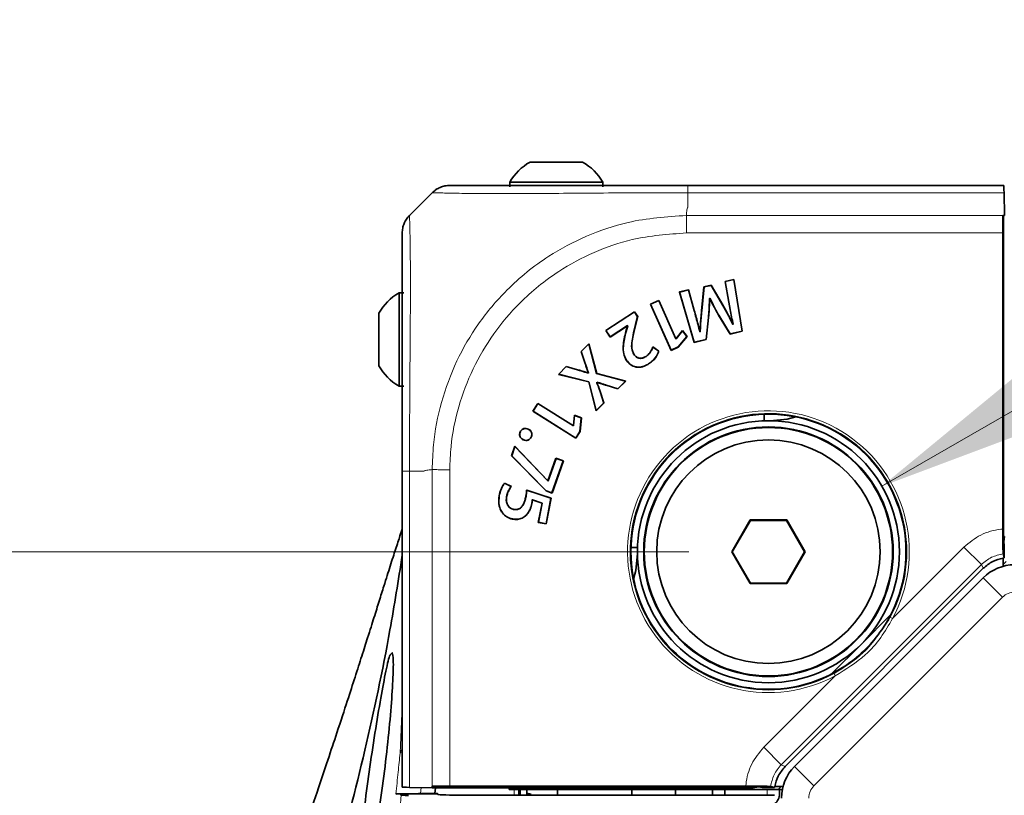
# Model space of a CAD drawing. Header units: millimetres. Extents: x 0 to 1118, y 0 to 864.
# Tile 286 of 339: x 675 to 695, y 794 to 810. Entities that reach past the tile are written whole.
import ezdxf

# ---------------------------------------------------------------- set-up
doc = ezdxf.new("R2010")
doc.units = ezdxf.units.MM
doc.styles.add('SLDTEXTSTYLE0', font='TXT', dxfattribs={"width": 0.605})
doc.dimstyles.new('SLDDIMSTYLE1', dxfattribs={"dimtxt": 3.175, "dimasz": 4.572, "dimexe": 0, "dimexo": 0.0625, "dimgap": 0.79375, "dimtad": 0, "dimtih": 1, "dimtoh": 1, "dimdec": 1, "dimlfac": 4, "dimrnd": 1e-09, "dimzin": 4, "dimdsep": 46, "dimtxsty": 'SLDTEXTSTYLE0', "dimsah": 1, "dimcen": 0.09, "dimadec": 0, "dimazin": 1, "dimtfac": 1, "dimtofl": 0, "dimtmove": 0, "dimatfit": 3, "dimfxl": 1, "dimfrac": 2, "dimtolj": 1, "dimtzin": 12, "dimarcsym": 0})
doc.dimstyles.new('SLDDIMSTYLE6', dxfattribs={"dimtxt": 3.175, "dimasz": 4.572, "dimexe": 0, "dimexo": 0.0625, "dimgap": 0.79375, "dimtad": 0, "dimtih": 1, "dimtoh": 1, "dimdec": 1, "dimlfac": 4, "dimrnd": 1e-09, "dimzin": 12, "dimdsep": 46, "dimtxsty": 'SLDTEXTSTYLE0', "dimsah": 1, "dimcen": 0, "dimadec": 0, "dimazin": 3, "dimtfac": 1, "dimtofl": 0, "dimtmove": 0, "dimatfit": 3, "dimfxl": 1, "dimfrac": 2, "dimtolj": 1, "dimtzin": 12, "dimarcsym": 0})

# ---------------------------------------------------------------- blocks, each defined once
blk = doc.blocks.new('_D_17')
at = {"color": 7, "linetype": 'Continuous', "lineweight": 0}
for p, q in [((688.238, 798.934), (558.151, 798.934)), ((559.751, 798.934), (559.751, 732.534)), ((560.963, 731.806), (559.872, 731.806)), ((559.872, 731.806), (559.872, 726.934)), ((569.452, 731.806), (570.544, 731.806)), ((570.544, 731.806), (570.544, 726.934)), ((559.872, 726.934), (560.963, 726.934)), ((570.544, 726.934), (569.452, 726.934)), ((559.751, 654.934), (559.751, 721.333)), ((688.238, 654.934), (558.151, 654.934))]:
    blk.add_line(p, q, dxfattribs=at)
at = {"color": 7, "linetype": 'Continuous', "lineweight": 18}
for points in [[(559.751, 798.934), (558.989, 794.362), (560.513, 794.362)], [(559.751, 654.934), (560.513, 659.506), (558.989, 659.506)]]:
    blk.add_solid(points, dxfattribs=at)
at = {"color": 7, "linetype": 'Continuous', "lineweight": 18, "char_height": 3.175, "attachment_point": 1, "style": 'SLDTEXTSTYLE0'}
for s, insert in [('576.0', (547.867, 731.026)), ('22.7', (560.963, 731.026)), ('2 PLACES', (549.324, 725.426))]:
    blk.add_mtext(s, dxfattribs=dict(at, insert=insert))
blk = doc.blocks.new('_D_21')
at = {"color": 7, "linetype": 'Continuous', "lineweight": 0}
for p, q in [((747.95, 829.854), (746.858, 829.854)), ((746.858, 829.854), (746.858, 824.981)), ((751.588, 829.854), (752.679, 829.854)), ((752.679, 829.854), (752.679, 824.981)), ((746.858, 824.981), (747.95, 824.981)), ((752.679, 824.981), (751.588, 824.981)), ((692.123, 800.252), (729.474, 821.817)), ((729.474, 821.817), (735.356, 821.817))]:
    blk.add_line(p, q, dxfattribs=at)
at = {"color": 7, "linetype": 'Continuous', "lineweight": 18}
blk.add_solid([(692.123, 800.252), (696.463, 801.879), (695.701, 803.198)], dxfattribs=at)
at = {"color": 7, "linetype": 'Continuous', "lineweight": 18, "char_height": 3.175, "attachment_point": 1, "style": 'SLDTEXTSTYLE0'}
for s, insert in [('%%c', (732.649, 829.065)), ('21.1', (737.278, 829.074)), ('.8', (747.95, 829.074)), ('BOSS SURFACES', (754.961, 829.074)), ('ACT AS STACKING POINTS', (735.356, 823.474)), ('4 PLACES', (771.215, 818.601))]:
    blk.add_mtext(s, dxfattribs=dict(at, insert=insert))

msp = doc.modelspace()

# ---------------------------------------------------------------- linework, layer by layer
at = {"color": 7, "linetype": 'Continuous', "lineweight": 35}
for p, q in [((685.8645, 806.7787), (685.0384, 806.7787)), ((686.0939, 806.7787), (685.8645, 806.7787)), ((684.6287, 806.3737), (684.6287, 806.2787)), ((686.0961, 806.3737), (684.6287, 806.3737)), ((686.5037, 806.3737), (686.0961, 806.3737)), ((686.5037, 806.2787), (686.5037, 806.3737)), ((688.2142, 806.3087), (694.5769, 806.3087)), ((682.6101, 805.7051), (683.0673, 806.1623)), ((694.5911, 805.7051), (694.5831, 806.1622)), ((694.5613, 805.7051), (694.5613, 799.2402)), ((694.5613, 805.7051), (694.5762, 805.7051)), ((694.5762, 805.7051), (694.5911, 805.7051)), ((694.5587, 799.3891), (694.5587, 805.3516)), ((689.1436, 804.4181), (688.9678, 804.3776)), ((688.9678, 804.3776), (689.0405, 803.9582)), ((688.9703, 804.3759), (688.9678, 804.3776)), ((689.1418, 804.4155), (688.9703, 804.3759)), ((688.9703, 804.3759), (689.0427, 803.9586)), ((689.1418, 804.4155), (689.1436, 804.4181)), ((689.3101, 803.3741), (689.1418, 804.4155)), ((689.3126, 803.3724), (689.1436, 804.4181)), ((682.4937, 804.1437), (682.3987, 804.1437)), ((682.3987, 804.1437), (682.3987, 803.8792)), ((688.2283, 804.2068), (688.045, 804.1645)), ((688.045, 804.1645), (688.3423, 803.1484)), ((688.0477, 804.1629), (688.045, 804.1645)), ((688.2268, 804.2042), (688.0477, 804.1629)), ((688.0477, 804.1629), (688.3439, 803.151)), ((688.2268, 804.2042), (688.2283, 804.2068)), ((688.3433, 803.7908), (688.2268, 804.2042)), ((688.3454, 803.7914), (688.2283, 804.2068)), ((688.5398, 804.2659), (688.4931, 803.7851)), ((688.5418, 804.2641), (688.4952, 803.7849)), ((688.6849, 804.2994), (688.5398, 804.2659)), ((688.5418, 804.2641), (688.5398, 804.2659)), ((688.6839, 804.2969), (688.5418, 804.2641)), ((688.6839, 804.2969), (688.6849, 804.2994)), ((688.9224, 803.8901), (688.6839, 804.2969)), ((688.9243, 803.8912), (688.6849, 804.2994)), ((687.6306, 803.9947), (687.4602, 803.9185)), ((687.4602, 803.9185), (687.8764, 802.9881)), ((687.4631, 803.9174), (687.4602, 803.9185)), ((687.6295, 803.9918), (687.4631, 803.9174)), ((687.4631, 803.9174), (687.8775, 802.991)), ((687.6295, 803.9918), (687.6306, 803.9947)), ((687.9745, 803.2203), (687.6295, 803.9918)), ((687.9756, 803.2232), (687.6306, 803.9947)), ((688.6512, 804.0348), (688.6589, 804.0365)), ((688.6512, 804.0348), (688.6533, 804.033)), ((688.6533, 804.033), (688.6577, 804.034)), ((688.6589, 804.0365), (688.6577, 804.034)), ((681.9937, 803.7339), (681.9937, 803.5851)), ((682.3987, 803.8792), (682.3987, 802.2687)), ((687.1431, 803.7654), (686.5619, 803.3909)), ((687.1425, 803.7624), (686.5649, 803.3902)), ((687.1425, 803.7624), (687.1431, 803.7654)), ((687.2045, 803.6662), (687.1425, 803.7624)), ((687.2068, 803.6666), (687.1431, 803.7654)), ((681.9937, 803.5851), (681.9937, 802.6784)), ((687.1637, 803.5082), (687.2045, 803.6662)), ((687.1658, 803.5077), (687.2068, 803.6666)), ((687.2045, 803.6662), (687.2068, 803.6666)), ((688.5848, 803.2066), (688.6315, 803.6504)), ((688.5868, 803.2049), (688.6337, 803.6502)), ((688.6315, 803.6504), (688.6337, 803.6502)), ((688.837, 803.6994), (688.8351, 803.6983)), ((688.8351, 803.6983), (689.065, 803.3153)), ((688.837, 803.6994), (689.0661, 803.3178)), ((689.1192, 803.5121), (689.1204, 803.5148)), ((689.126, 803.5142), (689.1192, 803.5121)), ((689.1235, 803.5157), (689.1204, 803.5148)), ((689.126, 803.5142), (689.1235, 803.5157)), ((686.5619, 803.3909), (686.6485, 803.2564)), ((686.5649, 803.3902), (686.5619, 803.3909)), ((686.5649, 803.3902), (686.6492, 803.2594)), ((686.6485, 803.2564), (687.0004, 803.4832)), ((686.6492, 803.2594), (687.0011, 803.4862)), ((687.0021, 803.4806), (686.9686, 803.3676)), ((686.9707, 803.367), (686.9686, 803.3676)), ((687.0045, 803.4809), (686.9707, 803.367)), ((687.0011, 803.4862), (687.0004, 803.4832)), ((687.0004, 803.4832), (687.0021, 803.4806)), ((687.0011, 803.4862), (687.0045, 803.4809)), ((687.0045, 803.4809), (687.0021, 803.4806)), ((688.1104, 803.3865), (687.9785, 803.2245)), ((688.1103, 803.383), (687.9799, 803.2227)), ((688.1103, 803.383), (688.1104, 803.3865)), ((688.1972, 803.2669), (688.1103, 803.383)), ((688.2, 803.2669), (688.1104, 803.3865)), ((688.4556, 803.359), (688.4573, 803.3616)), ((688.4641, 803.361), (688.4556, 803.359)), ((688.462, 803.3627), (688.4573, 803.3616)), ((688.4641, 803.361), (688.462, 803.3627)), ((689.065, 803.3153), (689.3126, 803.3724)), ((689.0661, 803.3178), (689.065, 803.3153)), ((689.0661, 803.3178), (689.3101, 803.3741)), ((689.3101, 803.3741), (689.3126, 803.3724)), ((686.2208, 803.1226), (686.0653, 802.9654)), ((686.2197, 803.1183), (686.0678, 802.9648)), ((686.2197, 803.1183), (686.2208, 803.1226)), ((686.3785, 802.5217), (686.2197, 803.1183)), ((686.3803, 802.5235), (686.2208, 803.1226)), ((686.6492, 803.2594), (686.6485, 803.2564)), ((687.9745, 803.2203), (687.9756, 803.2232)), ((687.9799, 803.2227), (687.9745, 803.2203)), ((687.9785, 803.2245), (687.9756, 803.2232)), ((687.9799, 803.2227), (687.9785, 803.2245)), ((688.0224, 803.0559), (688.1972, 803.2669)), ((688.0238, 803.0541), (688.2, 803.2669)), ((688.1972, 803.2669), (688.2, 803.2669)), ((688.3423, 803.1484), (688.5868, 803.2049)), ((688.3439, 803.151), (688.3423, 803.1484)), ((688.3439, 803.151), (688.5848, 803.2066)), ((688.5848, 803.2066), (688.5868, 803.2049)), ((686.0653, 802.9654), (686.1407, 802.7429)), ((686.0678, 802.9648), (686.0653, 802.9654)), ((686.0678, 802.9648), (686.1428, 802.7436)), ((687.6319, 802.9724), (687.5105, 803.0564)), ((687.6292, 802.9715), (687.5116, 803.053)), ((687.8764, 802.9881), (688.0238, 803.0541)), ((687.8775, 802.991), (687.8764, 802.9881)), ((687.8775, 802.991), (688.0224, 803.0559)), ((688.0224, 803.0559), (688.0238, 803.0541)), ((686.9777, 802.7934), (686.9758, 802.7922)), ((687.126, 802.9113), (687.1279, 802.9125)), ((687.3744, 802.8655), (687.3732, 802.8673)), ((685.7663, 802.6634), (685.6097, 802.5051)), ((685.767, 802.6609), (685.614, 802.5063)), ((685.9965, 802.5971), (685.7663, 802.6634)), ((685.767, 802.6609), (685.7663, 802.6634)), ((685.9959, 802.595), (685.767, 802.6609)), ((686.2152, 802.5349), (686.2117, 802.5315)), ((686.2123, 802.529), (686.2117, 802.5315)), ((686.2178, 802.5344), (686.2123, 802.529)), ((686.2178, 802.5344), (686.2152, 802.5349)), ((686.3785, 802.5217), (686.3803, 802.5235)), ((686.9633, 802.3702), (686.3803, 802.5235)), ((687.4242, 802.7162), (687.4254, 802.7144)), ((685.614, 802.5063), (685.6097, 802.5051)), ((685.6097, 802.5051), (686.2204, 802.353)), ((685.614, 802.5063), (686.2222, 802.3548)), ((686.2222, 802.3548), (686.2204, 802.353)), ((686.2204, 802.353), (686.3698, 801.7705)), ((686.2222, 802.3548), (686.3709, 801.7748)), ((686.9591, 802.369), (686.3785, 802.5217)), ((686.3799, 802.3455), (686.3839, 802.3497)), ((686.3799, 802.3455), (686.3824, 802.345)), ((686.3824, 802.345), (686.3845, 802.3472)), ((686.3839, 802.3497), (686.3845, 802.3472)), ((686.8071, 802.2155), (686.9591, 802.369)), ((686.8077, 802.213), (686.9633, 802.3702)), ((686.9591, 802.369), (686.9633, 802.3702)), ((682.3987, 802.2687), (682.4937, 802.2687)), ((686.5228, 801.9283), (686.4477, 802.1606)), ((686.5253, 801.9277), (686.4498, 802.1613)), ((686.5724, 802.2851), (686.8077, 802.213)), ((686.573, 802.2872), (686.8071, 802.2155)), ((686.8071, 802.2155), (686.8077, 802.213)), ((686.3698, 801.7705), (686.5253, 801.9277)), ((686.3709, 801.7748), (686.5228, 801.9283)), ((686.5228, 801.9283), (686.5253, 801.9277)), ((685.1948, 801.9207), (685.0953, 801.7628)), ((685.0984, 801.7635), (685.0953, 801.7628)), ((685.0953, 801.7628), (685.9577, 801.2197)), ((685.1955, 801.9177), (685.0984, 801.7635)), ((685.0984, 801.7635), (685.957, 801.2227)), ((685.9099, 801.4703), (685.1948, 801.9207)), ((685.1955, 801.9177), (685.1948, 801.9207)), ((685.9106, 801.4673), (685.1955, 801.9177)), ((686.3709, 801.7748), (686.3698, 801.7705)), ((685.9314, 801.681), (685.9115, 801.473)), ((685.9333, 801.678), (685.9137, 801.4722)), ((686.0723, 801.6311), (685.9314, 801.681)), ((685.9333, 801.678), (685.9314, 801.681)), ((686.07, 801.6296), (685.9333, 801.678)), ((686.0417, 801.3571), (686.07, 801.6296)), ((686.0438, 801.3563), (686.0723, 801.6311)), ((686.07, 801.6296), (686.0723, 801.6311)), ((689.7512, 801.7023), (689.7512, 801.5697)), ((689.8387, 801.5712), (689.8762, 801.5712)), ((684.8404, 801.3493), (684.8402, 801.3493)), ((684.8419, 801.3476), (684.8404, 801.3493)), ((684.8419, 801.3476), (684.8419, 801.3476)), ((685.0028, 801.4005), (685.0038, 801.4024)), ((685.9115, 801.473), (685.9099, 801.4703)), ((685.9106, 801.4673), (685.9099, 801.4703)), ((685.9137, 801.4722), (685.9106, 801.4673)), ((685.9137, 801.4722), (685.9115, 801.473)), ((685.957, 801.2227), (686.0417, 801.3571)), ((685.9577, 801.2197), (686.0438, 801.3563)), ((686.0417, 801.3571), (686.0438, 801.3563)), ((684.9006, 801.19), (684.8996, 801.188)), ((685.0613, 801.2421), (685.0632, 801.2411)), ((685.957, 801.2227), (685.9577, 801.2197)), ((684.7334, 801.0562), (684.665, 800.8642)), ((684.7342, 801.0522), (684.6675, 800.8647)), ((685.396, 800.3641), (684.7334, 801.0562)), ((684.7342, 801.0522), (684.7334, 801.0562)), ((685.3948, 800.3623), (684.7342, 801.0522)), ((684.6675, 800.8647), (684.665, 800.8642)), ((684.665, 800.8642), (685.364, 800.1574)), ((684.6675, 800.8647), (685.3652, 800.1593)), ((685.5599, 800.8152), (685.3989, 800.3631)), ((685.5612, 800.8125), (685.4003, 800.3603)), ((685.4794, 800.1187), (685.7078, 800.7603)), ((685.4807, 800.1159), (685.7106, 800.7616)), ((685.7106, 800.7616), (685.5599, 800.8152)), ((685.5612, 800.8125), (685.5599, 800.8152)), ((685.7078, 800.7603), (685.5612, 800.8125)), ((685.7078, 800.7603), (685.7106, 800.7616)), ((682.4637, 794.1954), (682.4637, 800.5581)), ((685.3948, 800.3623), (685.396, 800.3641)), ((685.4003, 800.3603), (685.3948, 800.3623)), ((685.3989, 800.3631), (685.396, 800.3641)), ((685.4003, 800.3603), (685.3989, 800.3631)), ((684.6607, 800.2498), (684.5248, 800.3158)), ((684.6573, 800.2491), (684.5254, 800.3131)), ((685.461, 800.011), (684.9687, 800.1744)), ((685.4585, 800.0095), (684.9707, 800.1715)), ((685.3652, 800.1593), (685.364, 800.1574)), ((685.364, 800.1574), (685.4807, 800.1159)), ((685.3652, 800.1593), (685.4794, 800.1187)), ((684.4175, 800.062), (684.4154, 800.0624)), ((684.5639, 800.0401), (684.566, 800.0397)), ((684.9537, 800.0352), (684.9516, 800.0356)), ((685.0821, 799.9796), (685.0841, 799.9766)), ((685.0821, 799.9796), (685.281, 799.9102)), ((685.0841, 799.9766), (685.2785, 799.9088)), ((685.3597, 799.4961), (685.4585, 800.0095)), ((685.3614, 799.4936), (685.461, 800.011)), ((685.4585, 800.0095), (685.461, 800.011)), ((685.4794, 800.1187), (685.4807, 800.1159)), ((684.7069, 799.7852), (684.7074, 799.7874)), ((685.0726, 799.9037), (685.0748, 799.9033)), ((685.2785, 799.9088), (685.2043, 799.5238)), ((685.281, 799.9102), (685.2069, 799.5256)), ((685.281, 799.9102), (685.2785, 799.9088)), ((684.6842, 799.5928), (684.6838, 799.5907)), ((684.9616, 799.6741), (684.9631, 799.6726)), ((689.469, 799.5739), (689.0994, 798.9337)), ((689.4741, 799.5652), (689.1095, 798.9337)), ((690.2083, 799.5739), (689.469, 799.5739)), ((689.4741, 799.5652), (689.469, 799.5739)), ((690.2033, 799.5652), (689.4741, 799.5652)), ((690.2033, 799.5652), (690.2083, 799.5739)), ((690.5679, 798.9337), (690.2033, 799.5652)), ((690.5779, 798.9337), (690.2083, 799.5739)), ((685.2069, 799.5256), (685.2043, 799.5238)), ((685.2043, 799.5238), (685.3614, 799.4936)), ((685.2069, 799.5256), (685.3597, 799.4961)), ((685.3597, 799.4961), (685.3614, 799.4936)), ((694.5613, 799.2402), (694.5762, 799.1354)), ((694.5762, 799.2402), (694.5613, 799.2402)), ((694.5762, 799.2402), (694.5911, 799.2402)), ((694.5911, 799.2402), (694.5762, 799.1354)), ((687.2026, 799.0212), (687.07, 799.0212)), ((694.5762, 799.1354), (694.5871, 799.0587)), ((694.5871, 799.0587), (694.5871, 798.8104)), ((687.2012, 798.8962), (687.2012, 798.9337)), ((689.0994, 798.9337), (689.469, 798.2934)), ((689.1095, 798.9337), (689.0994, 798.9337)), ((689.1095, 798.9337), (689.4741, 798.3022)), ((690.2033, 798.3022), (690.5679, 798.9337)), ((690.2083, 798.2934), (690.5779, 798.9337)), ((690.5679, 798.9337), (690.5779, 798.9337)), ((694.5762, 798.8087), (694.5653, 798.8068)), ((694.5653, 798.6403), (694.5653, 798.8068)), ((694.5668, 798.8887), (694.5871, 798.8104)), ((694.5762, 798.8087), (694.5871, 798.8104)), ((694.1666, 798.5991), (690.1732, 794.6057)), ((694.5653, 798.6752), (694.6262, 798.7361)), ((690.3648, 794.6098), (694.1626, 798.4076)), ((689.4741, 798.3022), (689.469, 798.2934)), ((689.469, 798.2934), (690.2083, 798.2934)), ((689.4741, 798.3022), (690.2033, 798.3022)), ((690.2033, 798.3022), (690.2083, 798.2934)), ((692.3023, 797.6673), (691.7037, 797.0687)), ((691.7037, 797.0687), (691.105, 796.47)), ((689.5321, 794.2111), (683.0672, 794.2111)), ((683.0672, 794.1962), (683.0672, 794.2111)), ((683.0672, 794.1813), (683.0672, 794.1962)), ((689.3833, 794.2136), (683.4208, 794.2136)), ((689.6369, 794.1962), (689.5321, 794.2111)), ((689.5321, 794.1962), (689.5321, 794.2111)), ((689.6369, 794.1962), (689.5321, 794.1813)), ((689.5321, 794.1962), (689.5321, 794.1813)), ((689.7137, 794.1853), (689.6369, 794.1962)), ((689.8836, 794.2055), (689.962, 794.1853)), ((689.9637, 794.1962), (689.962, 794.1853)), ((689.9655, 794.2071), (689.9637, 794.1962)), ((690.132, 794.2071), (689.9655, 794.2071)), ((690.0363, 794.1462), (690.0972, 794.2071)), ((682.4135, 794.0563), (683.17, 794.0695)), ((682.4135, 794.0562), (682.4135, 794.0563)), ((682.4135, 794.0562), (683.1687, 794.0562)), ((683.0672, 794.1813), (682.6101, 794.1893)), ((689.5321, 794.1813), (683.0672, 794.1813)), ((683.121, 794.0686), (683.1327, 794.1813)), ((683.1687, 794.0562), (683.17, 794.0695)), ((683.1825, 794.0477), (683.1687, 794.0562)), ((683.1865, 794.0476), (683.1825, 794.0477)), ((683.697, 794.0299), (683.6948, 794.03)), ((689.9637, 794.029), (683.697, 794.0299)), ((684.6137, 794.1462), (684.6137, 794.1813)), ((685.1137, 794.1462), (684.6137, 794.1462)), ((684.8137, 794.1813), (684.8137, 794.0297)), ((684.8387, 794.0297), (684.8387, 794.1462)), ((684.9727, 794.0297), (684.9727, 794.1462)), ((684.9984, 794.0634), (684.9727, 794.0634)), ((684.9727, 794.0561), (684.9976, 794.0561)), ((684.9871, 794.0627), (684.9976, 794.0561)), ((685.0022, 794.0297), (685.0022, 794.0624)), ((685.0626, 794.0522), (685.053, 794.0297)), ((685.1137, 794.1813), (685.1137, 794.1462)), ((685.1137, 794.1462), (688.7812, 794.1462)), ((685.5887, 794.1462), (685.5887, 794.0296)), ((687.0887, 794.0294), (687.0887, 794.1462)), ((687.9637, 794.0293), (687.9637, 794.1462)), ((688.7137, 794.0291), (688.7137, 794.1462)), ((688.8163, 794.1813), (688.7812, 794.1462)), ((688.7812, 794.1462), (690.0363, 794.1462)), ((688.9637, 794.1462), (688.9637, 794.0291)), ((689.962, 794.1853), (689.7137, 794.1853)), ((690.1179, 794.1462), (690.0363, 794.1462)), ((690.0637, 794.1462), (690.0637, 794.0587))]:
    msp.add_line(p, q, dxfattribs=at)
at = {"color": 7, "linetype": 'Continuous', "lineweight": 18}
for p, q in [((688.2137, 805.866), (688.2137, 806.1622)), ((694.5831, 806.1622), (688.2137, 806.1622)), ((688.1858, 805.7051), (694.5613, 805.7051)), ((694.5762, 805.7051), (694.5762, 799.2402)), ((694.5587, 805.3516), (688.1882, 805.3516)), ((689.0427, 803.9586), (689.0405, 803.9582)), ((688.3433, 803.7908), (688.3454, 803.7914)), ((688.4952, 803.7849), (688.4931, 803.7851)), ((688.9224, 803.8901), (688.9243, 803.8912)), ((687.1637, 803.5082), (687.1658, 803.5077)), ((686.1428, 802.7436), (686.1407, 802.7429)), ((685.9959, 802.595), (685.9965, 802.5971)), ((686.4477, 802.1606), (686.4498, 802.1613)), ((686.573, 802.2872), (686.5724, 802.2851)), ((682.6101, 800.5586), (682.6101, 794.1893)), ((682.9064, 800.5587), (682.6102, 800.5587)), ((683.0672, 794.2111), (683.0672, 800.5866)), ((683.4208, 800.5841), (683.4208, 794.2136)), ((694.5762, 799.2402), (694.5762, 799.1354)), ((692.3363, 797.5888), (693.7751, 799.0277)), ((693.7751, 799.0277), (694.1278, 798.675)), ((694.1278, 798.675), (690.0973, 794.6445)), ((694.1666, 798.5991), (694.1278, 798.675)), ((694.5515, 798.0187), (694.1626, 798.4076)), ((690.7537, 794.2209), (694.5515, 798.0187)), ((692.3363, 797.5888), (692.2922, 797.6125)), ((682.2222, 796.8547), (682.265, 796.905)), ((689.7446, 794.9972), (691.1835, 796.4361)), ((691.1598, 796.4801), (691.1835, 796.4361)), ((682.4207, 794.8785), (682.4637, 795.8373)), ((689.7446, 794.9972), (690.0973, 794.6445)), ((690.0973, 794.6445), (690.1732, 794.6057)), ((690.7537, 794.2209), (690.3648, 794.6098)), ((689.5321, 794.1962), (683.0672, 794.1962)), ((689.6369, 794.1962), (689.5321, 794.1962)), ((682.8415, 794.1852), (682.8286, 794.0635)), ((684.7145, 794.0298), (684.7145, 794.1813)), ((689.8137, 794.029), (689.8137, 794.1462))]:
    msp.add_line(p, q, dxfattribs=at)
at = {"color": 7, "linetype": 'Continuous', "lineweight": 35, "flags": 128}
for points in [[(687.5116, 803.053), (687.5111, 803.0547), (687.5105, 803.0564)], [(687.6292, 802.9715), (687.6305, 802.9719), (687.6319, 802.9724)], [(689.8762, 801.5712), (690.2176, 801.6048), (690.39, 801.6483)], [(684.8419, 801.3476), (684.8413, 801.3482), (684.8407, 801.3488), (684.8402, 801.3493)], [(684.5254, 800.3131), (684.5251, 800.3144), (684.5248, 800.3158)], [(684.6573, 800.2491), (684.659, 800.2494), (684.6607, 800.2498)], [(684.9707, 800.1715), (684.9697, 800.173), (684.9687, 800.1744)], [(687.124, 798.3824), (687.1675, 798.5548), (687.2012, 798.8962)], [(685.0022, 794.0624), (685.0329, 794.0572), (685.0626, 794.0522)]]:
    msp.add_lwpolyline(points, dxfattribs=at)
at = {"color": 7, "linetype": 'Continuous', "lineweight": 35}
for radius in [2.6375, 2.5125, 2.5, 2.25]:
    msp.add_circle((689.8387, 798.9337), radius, dxfattribs=at)
at = {"color": 7, "linetype": 'Continuous', "lineweight": 18}
msp.add_circle((697.4637, 791.3087), 3.4165, dxfattribs=at)
at = {"color": 7, "linetype": 'Continuous', "lineweight": 35}
for centre, radius, start, end in [((685.5662, 805.835), 1.0812, 119.2162, 150.11785), ((685.5662, 805.835), 1.0813, 29.88215, 60.7838), ((682.9374, 803.2062), 1.0813, 119.88215, 150.7838), ((682.9374, 803.2062), 1.0812, 209.2162, 240.11785), ((689.8387, 798.9337), 2.77, 325.45588, 304.54412), ((694.799, 797.7712), 0.9, 90, 135), ((689.8387, 798.9337), 2.77, 304.54412, 325.45588), ((691.0012, 793.9734), 0.9, 135, 180), ((689.8137, 794.0587), 0.25, 306.8699, 360)]:
    msp.add_arc(centre, radius, start, end, dxfattribs=at)
at = {"color": 7, "linetype": 'Continuous', "lineweight": 18}
for centre, radius, start, end in [((689.8387, 798.9337), 2.8366, 331.69971, 298.30029), ((689.8387, 798.9337), 2.7866, 331.69971, 298.30029), ((694.799, 797.7712), 0.35, 90, 135), ((691.0012, 793.9734), 0.35, 135, 180)]:
    msp.add_arc(centre, radius, start, end, dxfattribs=at)
at = {"color": 7, "linetype": 'Continuous', "lineweight": 35}
for centre, major_axis, ratio, start_param, end_param in [((694.5769, 805.8087), (0, 0.5), 0.0174551, 5.4977871, 6.2831853), ((694.5674, 805.3516), (0, 0.5), 0.0174551, 0.7853982, 1.5707963), ((682.9637, 794.1954), (0.5, 0), 0.0174551, 3.1415927, 3.9269908), ((683.4208, 794.2049), (0.5, 0), 0.0174551, 1.5707963, 2.3561945), ((683.6999, 794.0479), (0.5135, 0), 0.0349208, 3.1604749, 4.702429)]:
    msp.add_ellipse(centre, major_axis=major_axis, ratio=ratio, start_param=start_param, end_param=end_param, dxfattribs=at)
for points in [[(683.0672, 806.1622), (683.0917, 806.1841), (683.1406, 806.2278), (683.2284, 806.2732), (683.3226, 806.3031), (683.388, 806.3068), (683.4208, 806.3087)], [(682.61, 805.705), (682.5882, 805.6806), (682.5445, 805.6316), (682.4991, 805.5438), (682.4692, 805.4496), (682.4655, 805.3841), (682.4637, 805.3514)], [(682.4135, 794.0563), (682.3875, 794.0558), (682.3611, 794.0554), (682.3345, 794.0549)], [(682.4451, 794.0368), (682.4346, 794.0433), (682.4241, 794.0497), (682.4135, 794.0562)]]:
    msp.add_open_spline(points, degree=3, dxfattribs=at)
for points, knots in [([(683.421, 806.3087), (683.4312, 806.3087), (683.4516, 806.3087), (683.6197, 806.3087), (683.9115, 806.3087), (684.326, 806.3087), (684.8404, 806.3087), (685.4439, 806.3087), (686.1477, 806.3087), (686.9132, 806.3087), (687.6122, 806.3087), (688.0491, 806.3087), (688.2142, 806.3087)], [0, 0, 0, 0, 0.09291466, 0.18581515, 0.29447761, 0.40316207, 0.50020129, 0.60862537, 0.71704406, 0.82556878, 0.93408084, 1, 1, 1, 1]), ([(682.4637, 800.5581), (682.4637, 800.9559), (682.4637, 801.6366), (682.4637, 802.5454), (682.4637, 803.2901), (682.4637, 803.9414), (682.4637, 804.4818), (682.4637, 804.9025), (682.4637, 805.1933), (682.4637, 805.3334), (682.4637, 805.3465), (682.4637, 805.3514)], [0, 0, 0, 0, 0.15841279, 0.2711139, 0.38383541, 0.4991898, 0.60833336, 0.71747761, 0.826751, 0.93600435, 1, 1, 1, 1]), ([(688.6315, 803.6504), (688.6356, 803.7003), (688.6428, 803.7891), (688.6483, 803.9174), (688.6502, 803.9957), (688.6512, 804.0348)], [0, 0, 0, 0, 0.3897151, 0.6948017, 1, 1, 1, 1]), ([(688.6337, 803.6502), (688.6377, 803.7001), (688.6449, 803.7887), (688.6505, 803.9164), (688.6524, 803.9942), (688.6533, 804.033)], [0, 0, 0, 0, 0.3913113, 0.6956005, 1, 1, 1, 1]), ([(688.6577, 804.034), (688.6799, 803.9891), (688.7189, 803.91), (688.7787, 803.7984), (688.8163, 803.7317), (688.8351, 803.6983)], [0, 0, 0, 0, 0.3951441, 0.697506, 1, 1, 1, 1]), ([(688.6589, 804.0365), (688.6811, 803.9916), (688.7202, 803.9122), (688.7802, 803.8002), (688.818, 803.733), (688.837, 803.6994)], [0, 0, 0, 0, 0.3935452, 0.696705, 1, 1, 1, 1]), ([(689.0405, 803.9582), (689.0494, 803.909), (689.0673, 803.8106), (689.0949, 803.663), (689.114, 803.5648), (689.1235, 803.5157)], [0, 0, 0, 0, 0.33320641, 0.66659872, 1, 1, 1, 1]), ([(689.0427, 803.9586), (689.0516, 803.9094), (689.0695, 803.8106), (689.0972, 803.6625), (689.1164, 803.5636), (689.126, 803.5142)], [0, 0, 0, 0, 0.33177482, 0.66588286, 1, 1, 1, 1]), ([(688.4556, 803.359), (688.4444, 803.4078), (688.422, 803.5046), (688.383, 803.6481), (688.3565, 803.7432), (688.3433, 803.7908)], [0, 0, 0, 0, 0.3362434, 0.6680927, 1, 1, 1, 1]), ([(688.4573, 803.3616), (688.446, 803.4104), (688.4236, 803.5068), (688.3848, 803.6497), (688.3585, 803.7442), (688.3454, 803.7914)], [0, 0, 0, 0, 0.3378196, 0.6688819, 1, 1, 1, 1]), ([(688.4931, 803.7851), (688.4879, 803.7354), (688.4781, 803.6403), (688.4678, 803.4994), (688.464, 803.4083), (688.462, 803.3627)], [0, 0, 0, 0, 0.35415421, 0.6769804, 1, 1, 1, 1]), ([(688.4952, 803.7849), (688.4901, 803.7352), (688.4803, 803.6398), (688.47, 803.4984), (688.4661, 803.4068), (688.4641, 803.361)], [0, 0, 0, 0, 0.3528751, 0.6763398, 1, 1, 1, 1]), ([(689.1192, 803.5121), (689.0976, 803.5572), (689.0561, 803.6439), (688.9901, 803.7697), (688.945, 803.85), (688.9224, 803.8901)], [0, 0, 0, 0, 0.35193923, 0.67586293, 1, 1, 1, 1]), ([(689.1204, 803.5148), (689.0988, 803.5599), (689.0574, 803.6462), (688.9916, 803.7716), (688.9467, 803.8513), (688.9243, 803.8912)], [0, 0, 0, 0, 0.3533457, 0.6765681, 1, 1, 1, 1]), ([(686.9686, 803.3676), (686.9565, 803.319), (686.9324, 803.2217), (686.9116, 803.073), (686.9117, 802.9224), (686.955, 802.8344), (686.9758, 802.7922)], [0, 0, 0, 0, 0.2539302, 0.508119, 0.7640373, 1, 1, 1, 1]), ([(686.9707, 803.367), (686.9587, 803.3184), (686.9345, 803.2211), (686.9137, 803.0724), (686.914, 802.9224), (686.9571, 802.835), (686.9777, 802.7934)], [0, 0, 0, 0, 0.2547076, 0.509676, 0.7664143, 1, 1, 1, 1]), ([(687.126, 802.9113), (687.1123, 802.9408), (687.079, 803.0125), (687.0856, 803.1458), (687.1143, 803.3141), (687.1453, 803.4361), (687.1637, 803.5082)], [0, 0, 0, 0, 0.1576035, 0.3836018, 0.6355895, 1, 1, 1, 1]), ([(687.1279, 802.9125), (687.1143, 802.9417), (687.0812, 803.013), (687.0878, 803.1455), (687.1163, 803.3135), (687.1474, 803.4354), (687.1658, 803.5077)], [0, 0, 0, 0, 0.15683597, 0.38221486, 0.63372067, 1, 1, 1, 1]), ([(687.5105, 803.0564), (687.5009, 803.0333), (687.4836, 802.9916), (687.4424, 802.923), (687.3999, 802.8888), (687.3732, 802.8673)], [0, 0, 0, 0, 0.3171435, 0.5705001, 1, 1, 1, 1]), ([(687.5116, 803.053), (687.5019, 803.0299), (687.4844, 802.9886), (687.4432, 802.9206), (687.401, 802.8868), (687.3744, 802.8655)], [0, 0, 0, 0, 0.3191578, 0.5704597, 1, 1, 1, 1]), ([(687.4242, 802.7162), (687.4511, 802.7358), (687.5228, 802.7877), (687.5927, 802.8783), (687.621, 802.9506), (687.6292, 802.9715)], [0, 0, 0, 0, 0.3000767, 0.7974442, 1, 1, 1, 1]), ([(687.4254, 802.7144), (687.4525, 802.734), (687.5244, 802.7862), (687.595, 802.8777), (687.6235, 802.9509), (687.6319, 802.9724)], [0, 0, 0, 0, 0.2988214, 0.7938796, 1, 1, 1, 1]), ([(686.1407, 802.7429), (686.1486, 802.7192), (686.164, 802.6723), (686.1876, 802.6025), (686.206, 802.5575), (686.2152, 802.5349)], [0, 0, 0, 0, 0.3394357, 0.6694961, 1, 1, 1, 1]), ([(686.1428, 802.7436), (686.1506, 802.7199), (686.1661, 802.6728), (686.1899, 802.6026), (686.2085, 802.5571), (686.2178, 802.5344)], [0, 0, 0, 0, 0.33742198, 0.66848372, 1, 1, 1, 1]), ([(686.9758, 802.7922), (687.0034, 802.7577), (687.0552, 802.6928), (687.1663, 802.6466), (687.2824, 802.6465), (687.3665, 802.6801), (687.414, 802.7077), (687.4254, 802.7144)], [0, 0, 0, 0, 0.254989, 0.4802614, 0.6776544, 0.9227771, 1, 1, 1, 1]), ([(686.9777, 802.7934), (687.005, 802.7592), (687.0564, 802.6947), (687.1667, 802.6488), (687.2821, 802.6487), (687.3657, 802.6821), (687.4129, 802.7096), (687.4242, 802.7162)], [0, 0, 0, 0, 0.2547223, 0.4799481, 0.6772944, 0.9226686, 1, 1, 1, 1]), ([(687.3744, 802.8655), (687.3503, 802.8523), (687.3122, 802.8316), (687.2523, 802.8241), (687.2024, 802.8381), (687.1573, 802.8673), (687.1361, 802.8972), (687.126, 802.9113)], [0, 0, 0, 0, 0.2852273, 0.4509896, 0.6177137, 0.8194115, 1, 1, 1, 1]), ([(687.3732, 802.8673), (687.3493, 802.8543), (687.3117, 802.8338), (687.2526, 802.8263), (687.2034, 802.8401), (687.1589, 802.8689), (687.1378, 802.8984), (687.1279, 802.9125)], [0, 0, 0, 0, 0.2858471, 0.4510286, 0.6171853, 0.8186625, 1, 1, 1, 1]), ([(686.2123, 802.529), (686.1885, 802.5369), (686.1409, 802.5527), (686.0686, 802.5743), (686.0201, 802.5881), (685.9959, 802.595)], [0, 0, 0, 0, 0.3315217, 0.6657189, 1, 1, 1, 1]), ([(686.2117, 802.5315), (686.188, 802.5394), (686.1405, 802.5551), (686.0686, 802.5765), (686.0205, 802.5902), (685.9965, 802.5971)], [0, 0, 0, 0, 0.3333365, 0.6666277, 1, 1, 1, 1]), ([(686.4477, 802.1606), (686.4399, 802.1843), (686.4256, 802.2274), (686.4025, 802.2888), (686.3874, 802.3266), (686.3799, 802.3455)], [0, 0, 0, 0, 0.3807582, 0.6903054, 1, 1, 1, 1]), ([(686.4498, 802.1613), (686.442, 802.185), (686.4278, 802.2278), (686.4048, 802.2889), (686.3899, 802.3263), (686.3824, 802.345)], [0, 0, 0, 0, 0.3832035, 0.6915286, 1, 1, 1, 1]), ([(686.3839, 802.3497), (686.4075, 802.3415), (686.4507, 802.3266), (686.5138, 802.3057), (686.5533, 802.2934), (686.573, 802.2872)], [0, 0, 0, 0, 0.3766099, 0.6882754, 1, 1, 1, 1]), ([(686.3845, 802.3472), (686.4082, 802.339), (686.4511, 802.3241), (686.5137, 802.3034), (686.5528, 802.2912), (686.5724, 802.2851)], [0, 0, 0, 0, 0.379142, 0.6895422, 1, 1, 1, 1]), ([(684.8402, 801.3493), (684.8347, 801.3341), (684.8249, 801.3074), (684.8288, 801.2663), (684.8447, 801.232), (684.8696, 801.2051), (684.8904, 801.1933), (684.8996, 801.188)], [0, 0, 0, 0, 0.249647, 0.4388373, 0.6277581, 0.833821, 1, 1, 1, 1]), ([(684.8419, 801.3476), (684.8364, 801.3324), (684.8269, 801.3059), (684.8314, 801.2655), (684.8473, 801.232), (684.8718, 801.2063), (684.8919, 801.1949), (684.9006, 801.19)], [0, 0, 0, 0, 0.25545244, 0.44413777, 0.63240267, 0.84009443, 1, 1, 1, 1]), ([(685.0038, 801.4024), (684.9873, 801.4085), (684.9586, 801.4191), (684.9144, 801.4149), (684.8786, 801.3988), (684.8547, 801.3742), (684.8444, 801.3563), (684.8404, 801.3493)], [0, 0, 0, 0, 0.2710946, 0.4740543, 0.6772857, 0.8740495, 1, 1, 1, 1]), ([(685.0028, 801.4005), (684.9863, 801.4065), (684.9578, 801.417), (684.9142, 801.4125), (684.8792, 801.3965), (684.8559, 801.3721), (684.8459, 801.3545), (684.8419, 801.3476)], [0, 0, 0, 0, 0.2748675, 0.476455, 0.6782894, 0.8737116, 1, 1, 1, 1]), ([(685.0613, 801.2421), (685.0673, 801.2595), (685.0774, 801.2887), (685.0694, 801.3319), (685.0512, 801.3648), (685.0269, 801.3871), (685.0093, 801.3969), (685.0028, 801.4005)], [0, 0, 0, 0, 0.2891116, 0.4843699, 0.6795857, 0.8812901, 1, 1, 1, 1]), ([(685.0632, 801.2411), (685.0693, 801.2585), (685.0795, 801.2879), (685.0719, 801.3317), (685.0536, 801.3654), (685.0288, 801.3885), (685.0107, 801.3986), (685.0038, 801.4024)], [0, 0, 0, 0, 0.2837369, 0.4793642, 0.6749761, 0.8762656, 1, 1, 1, 1]), ([(684.8996, 801.188), (684.9163, 801.1818), (684.9448, 801.1711), (684.9885, 801.1746), (685.0228, 801.1902), (685.0479, 801.2141), (685.0585, 801.2328), (685.0632, 801.2411)], [0, 0, 0, 0, 0.2740763, 0.4695871, 0.6658472, 0.8514987, 1, 1, 1, 1]), ([(684.9006, 801.19), (684.9173, 801.1838), (684.9456, 801.1732), (684.9887, 801.177), (685.0221, 801.1924), (685.0464, 801.2159), (685.0567, 801.2341), (685.0613, 801.2421)], [0, 0, 0, 0, 0.2791713, 0.4738794, 0.6693085, 0.8545776, 1, 1, 1, 1]), ([(684.5248, 800.3158), (684.5107, 800.2961), (684.4824, 800.2568), (684.4427, 800.1723), (684.4261, 800.1056), (684.4154, 800.0624)], [0, 0, 0, 0, 0.2608508, 0.52127, 1, 1, 1, 1]), ([(684.5254, 800.3131), (684.5116, 800.2937), (684.484, 800.2549), (684.4447, 800.1713), (684.4282, 800.1051), (684.4175, 800.062)], [0, 0, 0, 0, 0.2589363, 0.5173836, 1, 1, 1, 1]), ([(684.5639, 800.0401), (684.5698, 800.0645), (684.5818, 800.1138), (684.6136, 800.1844), (684.6426, 800.2273), (684.6573, 800.2491)], [0, 0, 0, 0, 0.3258271, 0.659161, 1, 1, 1, 1]), ([(684.566, 800.0397), (684.572, 800.0641), (684.584, 800.1136), (684.6161, 800.1847), (684.6457, 800.228), (684.6607, 800.2498)], [0, 0, 0, 0, 0.32352182, 0.65786032, 1, 1, 1, 1]), ([(684.9687, 800.1744), (684.9681, 800.1627), (684.967, 800.1393), (684.9618, 800.0929), (684.9556, 800.0585), (684.9516, 800.0356)], [0, 0, 0, 0, 0.2511466, 0.5023637, 1, 1, 1, 1]), ([(684.9707, 800.1715), (684.9701, 800.1598), (684.969, 800.1363), (684.9636, 800.0908), (684.9576, 800.0572), (684.9537, 800.0352)], [0, 0, 0, 0, 0.2558328, 0.5117225, 1, 1, 1, 1]), ([(684.4154, 800.0624), (684.4087, 799.9912), (684.3982, 799.8787), (684.4598, 799.736), (684.5417, 799.645), (684.625, 799.6044), (684.6733, 799.5931), (684.6838, 799.5907)], [0, 0, 0, 0, 0.3488531, 0.550932, 0.7533311, 0.9463329, 1, 1, 1, 1]), ([(684.4175, 800.062), (684.4109, 799.9912), (684.4004, 799.8794), (684.4615, 799.7375), (684.5429, 799.6469), (684.6257, 799.6065), (684.6737, 799.5952), (684.6842, 799.5928)], [0, 0, 0, 0, 0.3488471, 0.5508716, 0.7532202, 0.9462317, 1, 1, 1, 1]), ([(684.7069, 799.7852), (684.6834, 799.7926), (684.6427, 799.8052), (684.5976, 799.8473), (684.5689, 799.9033), (684.5544, 799.9699), (684.561, 800.0184), (684.5639, 800.0401)], [0, 0, 0, 0, 0.2241887, 0.38778, 0.5511971, 0.7994433, 1, 1, 1, 1]), ([(684.7074, 799.7874), (684.6838, 799.7947), (684.6433, 799.8073), (684.5989, 799.8493), (684.5707, 799.9049), (684.5566, 799.9706), (684.5631, 800.0185), (684.566, 800.0397)], [0, 0, 0, 0, 0.2266028, 0.3896557, 0.5524847, 0.8017068, 1, 1, 1, 1]), ([(684.9537, 800.0352), (684.9416, 799.9845), (684.9245, 799.9125), (684.8705, 799.8327), (684.8185, 799.7934), (684.7599, 799.7779), (684.7232, 799.783), (684.7069, 799.7852)], [0, 0, 0, 0, 0.3912078, 0.5553782, 0.7206768, 0.8760478, 1, 1, 1, 1]), ([(684.9516, 800.0356), (684.9395, 799.9851), (684.9225, 799.9135), (684.869, 799.8344), (684.8177, 799.7955), (684.7598, 799.7801), (684.7235, 799.7851), (684.7074, 799.7874)], [0, 0, 0, 0, 0.3934046, 0.5567871, 0.7212922, 0.8762227, 1, 1, 1, 1]), ([(685.0726, 799.9037), (685.0737, 799.9098), (685.0758, 799.922), (685.0787, 799.9407), (685.0806, 799.9599), (685.0816, 799.9731), (685.0821, 799.9796)], [0, 0, 0, 0, 0.2418024, 0.4836316, 0.741701, 1, 1, 1, 1]), ([(685.0748, 799.9033), (685.0758, 799.9094), (685.078, 799.9216), (685.0817, 799.9459), (685.0831, 799.9644), (685.0841, 799.9766)], [0, 0, 0, 0, 0.2502899, 0.5006072, 1, 1, 1, 1]), ([(684.9616, 799.6741), (684.9767, 799.6917), (685.0069, 799.7269), (685.047, 799.804), (685.0627, 799.8651), (685.0726, 799.9037)], [0, 0, 0, 0, 0.268872, 0.5380803, 1, 1, 1, 1]), ([(684.9631, 799.6726), (684.9783, 799.6903), (685.0087, 799.7257), (685.0491, 799.8032), (685.0648, 799.8646), (685.0748, 799.9033)], [0, 0, 0, 0, 0.2692177, 0.5387715, 1, 1, 1, 1]), ([(684.6838, 799.5907), (684.7087, 799.5872), (684.7657, 799.5792), (684.8552, 799.5957), (684.9236, 799.633), (684.9547, 799.6641), (684.9631, 799.6726)], [0, 0, 0, 0, 0.24759303, 0.56628473, 0.88174124, 1, 1, 1, 1]), ([(684.6842, 799.5928), (684.7091, 799.5893), (684.7658, 799.5814), (684.8549, 799.5979), (684.9226, 799.635), (684.9533, 799.6658), (684.9616, 799.6741)], [0, 0, 0, 0, 0.2493864, 0.5680194, 0.8834066, 1, 1, 1, 1]), ([(682.4637, 799.4008), (682.4495, 799.3536), (682.4159, 799.2416), (682.3346, 798.9974), (682.2263, 798.664), (682.1133, 798.3075), (682.0005, 797.9464), (681.9024, 797.6318), (681.7873, 797.2654), (681.6563, 796.8533), (681.5191, 796.4268), (681.3645, 795.9507), (681.1727, 795.3659), (680.9618, 794.7291), (680.7405, 794.067), (680.4708, 793.2684), (680.1427, 792.3099), (679.7483, 791.1769), (679.2464, 789.765), (678.6184, 788.0491), (677.8431, 786.0066), (676.9365, 783.7223), (675.9087, 781.2448), (675.1492, 779.5412), (674.7612, 778.6708)], [0, 0, 0, 0, 0.0587423, 0.1394063, 0.2157522, 0.2878487, 0.3335934, 0.3774802, 0.4181223, 0.4461638, 0.4723277, 0.4968942, 0.5221668, 0.5406307, 0.5607612, 0.5839315, 0.6116097, 0.6439092, 0.6809024, 0.7315619, 0.7891266, 0.8536619, 0.9252381, 1, 1, 1, 1]), ([(694.5587, 799.3891), (694.5588, 799.3325), (694.559, 799.2194), (694.5605, 799.0687), (694.5627, 798.955), (694.565, 798.9006), (694.5664, 798.8915), (694.5668, 798.8887)], [0, 0, 0, 0, 0.2256354, 0.45127556, 0.67670852, 0.90114065, 1, 1, 1, 1]), ([(674.7646, 778.6693), (674.7722, 778.6774), (674.7891, 778.6949), (674.9338, 778.8989), (675.1629, 779.2351), (675.5204, 779.7792), (676.0264, 780.5871), (676.6766, 781.6992), (677.3847, 783.0067), (678.1385, 784.5241), (678.9309, 786.2882), (679.7129, 788.2452), (680.453, 790.3586), (681.1258, 792.5784), (681.7195, 794.9184), (682.1722, 797.0125), (682.3842, 798.3578), (682.4637, 798.8619)], [0, 0, 0, 0, 0.0402437, 0.0879746, 0.1361325, 0.1848942, 0.2569797, 0.328781, 0.3985976, 0.4727067, 0.5510691, 0.6327488, 0.7118044, 0.7922678, 0.8723475, 0.9521739, 1, 1, 1, 1]), ([(694.5653, 798.8068), (694.4926, 798.7881), (694.3438, 798.7499), (694.2266, 798.6502), (694.1666, 798.5991)], [0, 0, 0, 0, 0.48797069, 1, 1, 1, 1]), ([(681.6067, 792.3054), (681.5997, 792.3822), (681.5857, 792.5357), (681.6215, 793.058), (681.694, 793.73), (681.7966, 794.5052), (681.9144, 795.2934), (682.0334, 796.0141), (682.136, 796.5477), (682.2006, 796.8353), (682.2197, 796.8524), (682.2222, 796.8547)], [0, 0, 0, 0, 0.1206049, 0.2411894, 0.361942, 0.4839584, 0.6075364, 0.7321356, 0.8568102, 0.9807739, 1, 1, 1, 1]), ([(682.2679, 796.8747), (682.275, 796.8312), (682.2905, 796.7368), (682.2748, 796.2939), (682.2298, 795.6646), (682.1546, 794.908), (682.0555, 794.1154), (681.9395, 793.3681), (681.8209, 792.7666), (681.7218, 792.3846), (681.6814, 792.3304), (681.6657, 792.3095)], [0, 0, 0, 0, 0.0994975, 0.2160231, 0.332445, 0.4492252, 0.5667758, 0.6853364, 0.8047924, 0.9245422, 1, 1, 1, 1]), ([(690.1732, 794.6057), (690.1222, 794.5457), (690.0225, 794.4286), (689.9842, 794.2797), (689.9655, 794.2071)], [0, 0, 0, 0, 0.5120471, 1, 1, 1, 1]), ([(689.8836, 794.2055), (689.8743, 794.2065), (689.8557, 794.2084), (689.7599, 794.2109), (689.626, 794.2127), (689.4921, 794.2135), (689.4096, 794.2136), (689.3833, 794.2136)], [0, 0, 0, 0, 0.2229665, 0.4459065, 0.6696214, 0.8946172, 1, 1, 1, 1]), ([(682.5868, 794.0257), (682.5446, 794.0272), (682.5111, 794.0289), (682.4626, 794.0327), (682.4486, 794.0347), (682.4451, 794.0368)], [0, 0, 0, 0, 0.5, 0.5, 1, 1, 1, 1])]:
    msp.add_open_spline(points, degree=3, knots=knots, dxfattribs=at)
at = {"color": 7, "linetype": 'Continuous', "lineweight": 18}
for points in [[(688.2137, 806.1621), (688.2138, 806.184), (688.2138, 806.2277), (688.214, 806.2732), (688.2141, 806.3031), (688.2142, 806.3068), (688.2142, 806.3087)], [(688.1858, 805.7052), (688.186, 805.6807), (688.1864, 805.6318), (688.187, 805.544), (688.1876, 805.4498), (688.188, 805.3843), (688.1882, 805.3516)], [(682.6101, 800.5586), (682.5883, 800.5586), (682.5446, 800.5585), (682.4991, 800.5584), (682.4692, 800.5582), (682.4655, 800.5582), (682.4637, 800.5581)], [(683.0672, 800.5866), (683.0916, 800.5864), (683.1405, 800.586), (683.2283, 800.5854), (683.3225, 800.5847), (683.388, 800.5843), (683.4208, 800.5841)]]:
    msp.add_open_spline(points, degree=3, dxfattribs=at)
for points, knots in [([(688.2137, 806.1621), (688.0365, 806.1621), (687.5711, 806.162), (686.8187, 806.1585), (685.9971, 806.1523), (685.2324, 806.1465), (684.5811, 806.1436), (684.0283, 806.1445), (683.5848, 806.1497), (683.2783, 806.1568), (683.0996, 806.1619), (683.0782, 806.1621), (683.0674, 806.1622)], [0, 0, 0, 0, 0.0657965, 0.1727607, 0.2828934, 0.389757, 0.4997969, 0.5968708, 0.7039461, 0.8142113, 0.9061257, 1, 1, 1, 1]), ([(682.6101, 805.7049), (682.6101, 805.6997), (682.6101, 805.6855), (682.6143, 805.5417), (682.6217, 805.2362), (682.6276, 804.7883), (682.6288, 804.2075), (682.6256, 803.5052), (682.6195, 802.7025), (682.6119, 801.7227), (682.6109, 800.986), (682.6103, 800.5586)], [0, 0, 0, 0, 0.0638809, 0.1715817, 0.2825247, 0.3900468, 0.5008149, 0.6162125, 0.7271686, 0.8416822, 1, 1, 1, 1]), ([(683.0672, 800.5866), (683.073, 800.7542), (683.0889, 801.2103), (683.2336, 801.9541), (683.5388, 802.7766), (683.9849, 803.5424), (684.5959, 804.2695), (685.3358, 804.8677), (686.1702, 805.3093), (687.0999, 805.629), (687.7904, 805.6774), (688.1858, 805.7052)], [0, 0, 0, 0, 0.0627052, 0.17058, 0.281665, 0.3894284, 0.5004168, 0.6352696, 0.7422845, 0.8524245, 1, 1, 1, 1]), ([(688.2138, 805.866), (688.2123, 805.8634), (688.2034, 805.8481), (688.1934, 805.7938), (688.189, 805.7427), (688.1858, 805.7052)], [0, 0, 0, 0, 0.05123887, 0.3045526, 1, 1, 1, 1]), ([(688.1882, 805.3516), (687.8202, 805.3254), (687.1818, 805.2799), (686.3189, 804.9772), (685.5448, 804.5637), (684.8583, 804.0061), (684.2893, 803.3315), (683.8705, 802.6264), (683.5811, 801.8598), (683.4412, 801.1687), (683.4262, 800.7403), (683.4208, 800.5841)], [0, 0, 0, 0, 0.1476521, 0.2562048, 0.3647764, 0.4995885, 0.6089422, 0.7182918, 0.8277419, 0.9371756, 1, 1, 1, 1]), ([(683.0672, 800.5866), (683.0539, 800.5858), (683.0097, 800.5831), (682.9577, 800.5766), (682.918, 800.5651), (682.9087, 800.5602), (682.9068, 800.5588), (682.9064, 800.5586)], [0, 0, 0, 0, 0.2452024, 0.8175352, 0.9606824, 0.9921507, 1, 1, 1, 1]), ([(693.7751, 799.0277), (693.8838, 799.1171), (694.1013, 799.2958), (694.3934, 799.3742), (694.5455, 799.3879), (694.5587, 799.3891)], [0, 0, 0, 0, 0.4773013, 0.9546063, 1, 1, 1, 1]), ([(694.5668, 798.8887), (694.4862, 798.872), (694.3219, 798.838), (694.1933, 798.73), (694.1278, 798.675)], [0, 0, 0, 0, 0.4906289, 1, 1, 1, 1]), ([(691.1598, 796.4801), (691.3661, 796.6097), (691.828, 796.9), (692.1268, 797.3587), (692.2922, 797.6125)], [0, 0, 0, 0, 0.44649034, 1, 1, 1, 1]), ([(692.3363, 797.5888), (692.2619, 797.4578), (692.1108, 797.1916), (691.7399, 796.7741), (691.3949, 796.5645), (691.1835, 796.4361)], [0, 0, 0, 0, 0.27272904, 0.55423414, 1, 1, 1, 1]), ([(682.265, 796.905), (682.2651, 796.905), (682.2668, 796.9014), (682.2674, 796.888), (682.2679, 796.8747)], [0, 0, 0, 0, 0.008493, 1, 1, 1, 1]), ([(689.3833, 794.2136), (689.3844, 794.2263), (689.398, 794.3779), (689.4759, 794.6701), (689.6549, 794.888), (689.7446, 794.9972)], [0, 0, 0, 0, 0.04345689, 0.52080526, 1, 1, 1, 1]), ([(682.3345, 794.0549), (682.3503, 794.202), (682.3658, 794.3491), (682.3812, 794.4962), (682.3945, 794.6236), (682.4077, 794.751), (682.4207, 794.8785)], [0, 0, 0, 0, 0.0017748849, 0.0017748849, 0.0017748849, 0.003312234, 0.003312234, 0.003312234, 0.003312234]), ([(682.4207, 794.8785), (682.4208, 794.8789), (682.4234, 794.8922), (682.43, 794.9193), (682.4523, 794.9424), (682.4637, 794.9542)], [0, 0, 0, 0, 0.0165167, 0.4956141, 1, 1, 1, 1]), ([(682.4207, 794.8785), (682.4208, 794.8786), (682.4227, 794.8834), (682.4287, 794.8937), (682.4513, 794.9013), (682.4637, 794.9055)], [0, 0, 0, 0, 0.01544048, 0.46314689, 1, 1, 1, 1]), ([(690.0973, 794.6445), (690.0423, 794.579), (689.9343, 794.4505), (689.9003, 794.2861), (689.8836, 794.2055)], [0, 0, 0, 0, 0.5093612, 1, 1, 1, 1]), ([(682.4451, 659.8305), (682.1652, 662.6544), (681.8157, 665.4691), (681.1961, 669.6782), (680.9737, 671.0793), (680.5, 673.877), (680.2488, 675.2731), (679.7217, 678.0607), (679.4458, 679.4521), (678.8741, 682.2311), (678.5783, 683.6187), (677.9735, 686.3908), (677.6644, 687.7754), (677.0404, 690.5432), (676.7254, 691.9265), (675.7854, 696.0774), (675.1649, 698.8462), (674.3041, 703.0136), (674.0289, 704.4052), (673.5121, 707.195), (673.2706, 708.5933), (672.8306, 711.3959), (672.6321, 712.8004), (672.286, 715.617), (672.1386, 717.0279), (671.9003, 719.8543), (671.8093, 721.2703), (671.6879, 724.1056), (671.6574, 725.5248), (671.6577, 728.3602), (671.6883, 729.777), (671.81, 732.6092), (671.9011, 734.0249), (672.1398, 736.8525), (672.2875, 738.2635), (672.6339, 741.0801), (672.8326, 742.4846), (673.2727, 745.2862), (673.5141, 746.6835), (674.0309, 749.4727), (674.3062, 750.8646), (675.1673, 755.0321), (675.7878, 757.8004), (676.7277, 761.951), (677.0426, 763.3341), (677.6666, 766.1018), (677.9756, 767.4862), (678.5803, 770.258), (678.876, 771.6453), (679.4476, 774.4241), (679.7235, 775.8158), (680.5138, 779.9961), (680.9902, 782.7906), (681.8157, 788.3988), (682.1651, 791.2126), (682.4451, 794.0368)], [0, 0, 0, 0, 0.0625, 0.0625, 0.09375, 0.09375, 0.125, 0.125, 0.15625, 0.15625, 0.1875, 0.1875, 0.21875, 0.21875, 0.25, 0.25, 0.3125, 0.3125, 0.34375, 0.34375, 0.375, 0.375, 0.40625, 0.40625, 0.4375, 0.4375, 0.46875, 0.46875, 0.5, 0.5, 0.53125, 0.53125, 0.5625, 0.5625, 0.59375, 0.59375, 0.625, 0.625, 0.65625, 0.65625, 0.6875, 0.6875, 0.75, 0.75, 0.78125, 0.78125, 0.8125, 0.8125, 0.84375, 0.84375, 0.875, 0.875, 0.9375, 0.9375, 1, 1, 1, 1])]:
    msp.add_open_spline(points, degree=3, knots=knots, dxfattribs=at)

# ---------------------------------------------------------------- dimensions: what is measured, and where the dimension line sits
dim = msp.add_diameter_dim_2p(p1=(687.5545, 797.6149), p2=(692.1228, 800.2524), text='<> BOSS SURFACES\\PACT AS STACKING POINTS\\P4 PLACES', dimstyle='SLDDIMSTYLE6', dxfattribs=at)
dim.commit()
dim.dimension.update_dxf_attribs({"geometry": '_D_21', "text_midpoint": (762.3591, 822.5448), "dimtype": 163})
dim = msp.add_linear_dim(base=(559.7508, 654.9337), p1=(689.8387, 798.9337), p2=(689.8387, 654.9337), angle=90, text='<>\\P2 PLACES', dimstyle='SLDDIMSTYLE1', dxfattribs=at)
dim.commit()
dim.dimension.update_dxf_attribs({"geometry": '_D_17', "text_midpoint": (559.7508, 726.9337), "dimtype": 160})

doc.saveas('drawing.dxf')
